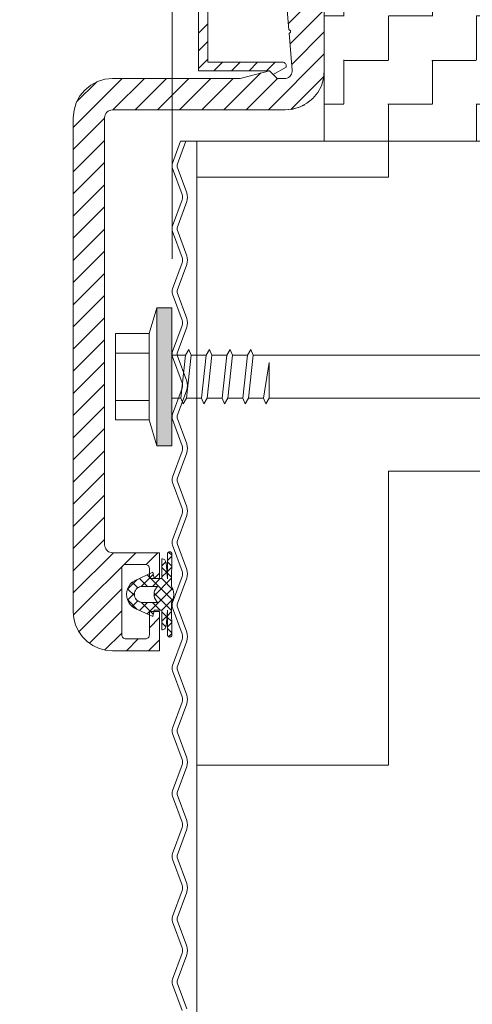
# Model space of a CAD drawing. Header units: metres. Extents: x 1316.5 to 1415.3, y -94.1 to -52.
# Tile 404 of 656: x 1400.578 to 1400.6357, y -73.8305 to -73.7049. Entities that reach past the tile are written whole.
import ezdxf

# ---------------------------------------------------------------- set-up
doc = ezdxf.new("R2010")
doc.units = ezdxf.units.M
doc.header["$PDMODE"] = 65
doc.linetypes.add('AUSGEZOGEN', pattern=[0])
doc.linetypes.add('PUNKT2_S9', pattern=[0.0015, 0, -0.0015])
doc.layers.add('XR$4$_42143', color=7, linetype='Continuous')
doc.layers.add('XR$4$_42154', color=7, linetype='Continuous')
for name, color, linetype, lineweight in [('XR$4$Maßlinie 1_50', 7, 'AUSGEZOGEN', 25), ('XR$4$Muster', 4, 'AUSGEZOGEN', 13), ('XR$4$STANDARD_1', 7, 'AUSGEZOGEN', 25), ('XR$4$Wand Mauerwerk nt', 7, 'AUSGEZOGEN', 25), ('XR$4$Wand Mauerwerk tr_1', 42, 'AUSGEZOGEN', 18)]:
    doc.layers.add(name, color=color, linetype=linetype, lineweight=lineweight)
doc.styles.add('ARIAL', font='arial.ttf')
doc.dimstyles.new('DIMSTYLE_4', dxfattribs={"dimtxt": 0.04, "dimasz": 0.03, "dimexe": 0, "dimexo": 1e-06, "dimgap": 0.02, "dimtad": 2, "dimdec": 1, "dimlfac": 100, "dimrnd": 0.5, "dimzin": 4, "dimdsep": 46, "dimtxsty": 'ARIAL', "dimblk1": 'ALL_ML_KREIS', "dimblk2": 'ALL_ML_KREIS', "dimsah": 1, "dimcen": 0, "dimse1": 1, "dimse2": 1, "dimclrd": 7, "dimclre": 7, "dimclrt": 7, "dimadec": 0, "dimazin": 0, "dimtfac": 1, "dimtdec": 0, "dimtix": 1, "dimtmove": 2, "dimatfit": 3, "dimfxl": 0, "dimtzin": 0, "dimlwd": 0, "dimlwe": 25, "dimarcsym": 0})

# ---------------------------------------------------------------- blocks, each defined once
blk = doc.blocks.new('COMPLEXOBJECT_63')
at = {"layer": 'XR$4$STANDARD_1', "linetype": 'AUSGEZOGEN', "lineweight": 35, "transparency": 33554687}
h = blk.add_hatch(color=7, dxfattribs=at)
h.set_gradient(color2=(0, 0, 0), one_color=1)
h.paths.add_polyline_path([(1400.595514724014, -73.75921064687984), (1400.597428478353, -73.75921064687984), (1400.595514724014, -73.74161048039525)], flags=0)
h = blk.add_hatch(color=7, dxfattribs=at)
h.set_gradient(color2=(0, 0, 0), one_color=1)
h.paths.add_polyline_path([(1400.597428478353, -73.75921064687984), (1400.597428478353, -73.74161048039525), (1400.595514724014, -73.74161048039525)], flags=0)
at = {"layer": 'XR$4$STANDARD_1', "color": 7, "linetype": 'AUSGEZOGEN', "lineweight": 13, "transparency": 33554687}
for p, q in [((1400.595515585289, -73.74161220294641), (1400.594559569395, -73.74491088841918)), ((1400.595515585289, -73.75921236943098), (1400.595515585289, -73.74161220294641)), ((1400.595515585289, -73.74161220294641), (1400.597427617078, -73.74161220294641)), ((1400.597427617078, -73.74161220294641), (1400.597427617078, -73.75921236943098)), ((1400.594559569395, -73.74491088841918), (1400.590252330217, -73.74491088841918)), ((1400.590252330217, -73.74491088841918), (1400.590252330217, -73.75041056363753)), ((1400.594559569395, -73.7559102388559), (1400.594559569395, -73.74491088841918)), ((1400.599593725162, -73.74694608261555), (1400.59915964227, -73.7476587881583)), ((1400.599879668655, -73.7476587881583), (1400.599593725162, -73.74694608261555)), ((1400.602229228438, -73.74694608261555), (1400.601798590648, -73.7476587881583)), ((1400.602514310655, -73.7476587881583), (1400.602229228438, -73.74694608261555)), ((1400.604863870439, -73.74694608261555), (1400.604437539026, -73.7476587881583)), ((1400.605153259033, -73.7476587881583), (1400.604863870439, -73.74694608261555)), ((1400.607502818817, -73.74694608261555), (1400.607072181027, -73.7476587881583)), ((1400.607792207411, -73.7476587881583), (1400.607502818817, -73.74694608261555)), ((1400.590252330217, -73.7473870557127), (1400.594559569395, -73.7473870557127)), ((1400.59915964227, -73.7476587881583), (1400.597427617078, -73.7476587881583)), ((1400.59915964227, -73.7476587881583), (1400.59856708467, -73.75316233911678)), ((1400.59929400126, -73.75316233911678), (1400.599879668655, -73.7476587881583)), ((1400.601791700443, -73.7476587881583), (1400.599879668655, -73.7476587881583)), ((1400.601798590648, -73.7476587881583), (1400.601202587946, -73.75316233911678)), ((1400.601932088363, -73.75316233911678), (1400.602514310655, -73.7476587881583)), ((1400.604429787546, -73.7476587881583), (1400.602514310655, -73.7476587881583)), ((1400.604437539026, -73.7476587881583), (1400.603840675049, -73.75316233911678)), ((1400.604571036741, -73.75316233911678), (1400.605153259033, -73.7476587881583)), ((1400.607065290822, -73.7476587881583), (1400.605153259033, -73.7476587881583)), ((1400.607072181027, -73.7476587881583), (1400.606479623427, -73.75316233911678)), ((1400.607206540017, -73.75316233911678), (1400.607792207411, -73.7476587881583)), ((1400.759786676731, -73.7476587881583), (1400.607792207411, -73.7476587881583)), ((1400.609838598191, -73.74858336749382), (1400.609115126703, -73.75316233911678)), ((1400.609838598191, -73.75316233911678), (1400.609838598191, -73.74858336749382)), ((1400.590252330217, -73.75041056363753), (1400.590252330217, -73.7559102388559)), ((1400.590252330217, -73.75343407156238), (1400.594559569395, -73.75343407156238)), ((1400.597427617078, -73.75316233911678), (1400.59856708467, -73.75316233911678)), ((1400.59856708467, -73.75316233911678), (1400.598856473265, -73.75387504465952)), ((1400.598856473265, -73.75387504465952), (1400.59929400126, -73.75316233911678)), ((1400.599290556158, -73.75316233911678), (1400.601206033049, -73.75316233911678)), ((1400.601202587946, -73.75316233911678), (1400.601491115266, -73.75387504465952)), ((1400.601491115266, -73.75387504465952), (1400.601932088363, -73.75316233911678)), ((1400.60192864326, -73.75316233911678), (1400.603840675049, -73.75316233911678)), ((1400.603840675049, -73.75316233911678), (1400.604126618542, -73.75387504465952)), ((1400.604126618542, -73.75387504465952), (1400.604571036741, -73.75316233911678)), ((1400.604564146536, -73.75316233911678), (1400.606479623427, -73.75316233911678)), ((1400.606479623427, -73.75316233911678), (1400.60676556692, -73.75387504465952)), ((1400.60676556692, -73.75387504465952), (1400.607206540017, -73.75316233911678)), ((1400.607203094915, -73.75316233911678), (1400.609115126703, -73.75316233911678)), ((1400.609115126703, -73.75316233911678), (1400.609401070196, -73.75387504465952)), ((1400.609401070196, -73.75387504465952), (1400.609838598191, -73.75316233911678)), ((1400.609838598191, -73.75316233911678), (1400.759786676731, -73.75316233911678)), ((1400.590252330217, -73.7559102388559), (1400.594559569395, -73.7559102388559)), ((1400.595515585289, -73.75921236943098), (1400.594559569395, -73.7559102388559)), ((1400.597427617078, -73.75921236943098), (1400.595515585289, -73.75921236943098))]:
    blk.add_line(p, q, dxfattribs=at)
blk = doc.blocks.new('COMPLEXOBJECT_65')
at = {"layer": 'XR$4$_42143', "color": 7, "linetype": 'AUSGEZOGEN', "lineweight": 13, "transparency": 33554687}
for p, q in [((1400.60081415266, -73.67936781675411), (1400.60081415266, -73.71136851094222)), ((1400.616865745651, -73.67936781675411), (1400.616865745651, -73.71136851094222)), ((1400.602013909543, -73.71027124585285), (1400.602013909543, -73.6826699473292)), ((1400.612350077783, -73.70617200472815), (1400.611866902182, -73.7003687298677)), ((1400.612350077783, -73.70617200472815), (1400.612385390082, -73.70617200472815)), ((1400.612417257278, -73.70656388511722), (1400.612381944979, -73.70656733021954)), ((1400.612772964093, -73.71128755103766), (1400.612381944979, -73.70656733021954)), ((1400.612385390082, -73.70617200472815), (1400.61242070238, -73.70617932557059)), ((1400.612452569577, -73.70654967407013), (1400.612417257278, -73.70656388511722)), ((1400.61242070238, -73.70617932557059), (1400.612456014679, -73.70619310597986)), ((1400.612484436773, -73.70652857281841), (1400.612452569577, -73.70654967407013)), ((1400.612456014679, -73.70619310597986), (1400.612487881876, -73.70621076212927)), ((1400.612511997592, -73.70650359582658), (1400.612484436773, -73.70652857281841)), ((1400.612487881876, -73.70621076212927), (1400.612515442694, -73.7062357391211)), ((1400.612533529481, -73.70647560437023), (1400.612511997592, -73.70650359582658)), ((1400.612515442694, -73.7062357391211), (1400.612536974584, -73.70626717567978)), ((1400.612550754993, -73.70644373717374), (1400.612533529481, -73.70647560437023)), ((1400.612536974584, -73.70626717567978), (1400.612550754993, -73.70629904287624)), ((1400.612550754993, -73.70629904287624), (1400.612561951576, -73.70633435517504)), ((1400.612561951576, -73.70640842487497), (1400.612550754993, -73.70644373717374)), ((1400.612561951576, -73.70633435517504), (1400.612565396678, -73.70636966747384)), ((1400.612565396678, -73.70636966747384), (1400.612561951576, -73.70640842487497)), ((1400.611513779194, -73.71027124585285), (1400.602013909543, -73.71027124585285)), ((1400.611602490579, -73.71027856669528), (1400.611513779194, -73.71027124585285)), ((1400.611683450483, -73.710299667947), (1400.611602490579, -73.71027856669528)), ((1400.611764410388, -73.71033842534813), (1400.611683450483, -73.710299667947)), ((1400.611835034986, -73.71038794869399), (1400.611764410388, -73.71033842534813)), ((1400.611898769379, -73.71044780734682), (1400.611835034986, -73.71038794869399)), ((1400.611947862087, -73.71051843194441), (1400.611898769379, -73.71044780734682)), ((1400.611983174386, -73.71059939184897), (1400.611947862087, -73.71051843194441)), ((1400.612008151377, -73.71068422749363), (1400.611983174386, -73.71059939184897)), ((1400.612015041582, -73.7107686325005), (1400.612008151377, -73.71068422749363)), ((1400.612015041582, -73.71091720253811), (1400.612015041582, -73.7107686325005)), ((1400.612015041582, -73.71091720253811), (1400.612015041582, -73.7107686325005)), ((1400.60081415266, -73.71136851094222), (1400.609866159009, -73.71136851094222)), ((1400.606134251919, -73.71237060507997), (1400.609866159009, -73.71136851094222)), ((1400.609866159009, -73.71136851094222), (1400.610363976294, -73.7118693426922)), ((1400.609866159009, -73.71136851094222), (1400.610865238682, -73.71237060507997)), ((1400.609866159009, -73.71136851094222), (1400.610363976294, -73.7118693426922)), ((1400.610363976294, -73.7118693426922), (1400.612015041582, -73.71091720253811)), ((1400.612572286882, -73.71197527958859), (1400.612449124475, -73.71210920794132)), ((1400.612671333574, -73.71182024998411), (1400.612572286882, -73.71197527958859)), ((1400.612737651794, -73.71165057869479), (1400.612671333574, -73.71182024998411)), ((1400.612772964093, -73.71147100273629), (1400.612737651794, -73.71165057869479)), ((1400.612772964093, -73.71128755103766), (1400.612772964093, -73.71147100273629)), ((1400.616766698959, -73.7123442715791), (1400.616865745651, -73.71137059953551)), ((1400.586329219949, -73.71383434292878), (1400.58708714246, -73.71321379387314)), ((1400.58708714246, -73.71321379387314), (1400.587951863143, -73.7127512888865)), ((1400.587951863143, -73.7127512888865), (1400.588890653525, -73.71246577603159)), ((1400.588890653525, -73.71246577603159), (1400.589863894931, -73.71237060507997)), ((1400.589863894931, -73.71237060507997), (1400.606134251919, -73.71237060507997)), ((1400.610865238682, -73.71237060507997), (1400.611778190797, -73.71237060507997)), ((1400.611961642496, -73.71235294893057), (1400.611778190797, -73.71237060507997)), ((1400.612134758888, -73.71230342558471), (1400.611961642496, -73.71235294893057)), ((1400.612300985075, -73.71222246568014), (1400.612134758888, -73.71230342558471)), ((1400.612449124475, -73.71210920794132), (1400.612300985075, -73.71222246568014)), ((1400.616022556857, -73.71414692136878), (1400.616484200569, -73.71328263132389)), ((1400.616484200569, -73.71328263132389), (1400.616766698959, -73.7123442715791)), ((1400.585708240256, -73.71459312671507), (1400.586329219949, -73.71383434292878)), ((1400.615401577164, -73.71490527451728), (1400.616022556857, -73.71414692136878)), ((1400.584960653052, -73.71639577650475), (1400.585242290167, -73.71545741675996)), ((1400.585242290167, -73.71545741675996), (1400.585708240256, -73.71459312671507)), ((1400.614364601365, -73.71570072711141), (1400.613573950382, -73.71606763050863)), ((1400.61377893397, -73.71598832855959), (1400.614642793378, -73.71552625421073)), ((1400.614642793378, -73.71552625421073), (1400.615401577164, -73.71490527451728)), ((1400.584865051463, -73.71736944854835), (1400.584960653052, -73.71639577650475)), ((1400.588882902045, -73.71717523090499), (1400.588939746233, -73.71698833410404)), ((1400.588939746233, -73.71698833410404), (1400.589031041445, -73.71681564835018)), ((1400.589031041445, -73.71681564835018), (1400.589158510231, -73.71666363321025)), ((1400.589158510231, -73.71666363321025), (1400.589310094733, -73.71653659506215)), ((1400.589310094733, -73.71653659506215), (1400.589483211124, -73.71644486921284)), ((1400.589483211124, -73.71644486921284), (1400.589670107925, -73.71638845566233)), ((1400.589670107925, -73.71638845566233), (1400.589863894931, -73.71637079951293)), ((1400.611866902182, -73.71637079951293), (1400.589863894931, -73.71637079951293)), ((1400.611866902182, -73.71636944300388), (1400.612840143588, -73.71627384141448)), ((1400.612730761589, -73.7162932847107), (1400.611866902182, -73.71637079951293)), ((1400.613573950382, -73.71606763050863), (1400.612730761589, -73.7162932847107)), ((1400.612840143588, -73.71627384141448), (1400.61377893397, -73.71598832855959)), ((1400.584865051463, -73.78037218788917), (1400.584865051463, -73.71736944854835)), ((1400.588865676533, -73.71736944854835), (1400.588882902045, -73.71717523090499)), ((1400.588865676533, -73.71736944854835), (1400.588865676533, -73.77187010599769)), ((1400.588879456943, -73.77204279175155), (1400.588865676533, -73.77187010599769)), ((1400.588925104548, -73.77221246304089), (1400.588879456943, -73.77204279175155)), ((1400.589000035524, -73.77237093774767), (1400.588925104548, -73.77221246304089)), ((1400.58909822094, -73.77251218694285), (1400.589000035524, -73.77237093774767)), ((1400.589222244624, -73.77263577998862), (1400.58909822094, -73.77251218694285)), ((1400.589366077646, -73.77273439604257), (1400.589222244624, -73.77263577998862)), ((1400.589525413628, -73.77280846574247), (1400.589366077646, -73.77273439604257)), ((1400.589690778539, -73.77285411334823), (1400.589525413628, -73.77280846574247)), ((1400.589863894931, -73.77287176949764), (1400.589690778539, -73.77285411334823)), ((1400.595364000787, -73.77287176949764), (1400.589863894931, -73.77287176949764)), ((1400.595864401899, -73.77287176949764), (1400.595364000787, -73.77287176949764)), ((1400.595864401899, -73.7761704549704), (1400.595864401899, -73.77287176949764)), ((1400.596866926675, -73.77298502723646), (1400.596884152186, -73.77293205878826)), ((1400.596866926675, -73.77298502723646), (1400.596866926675, -73.77618466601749)), ((1400.596866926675, -73.7738419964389), (1400.597420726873, -73.77328819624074)), ((1400.596884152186, -73.77293205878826), (1400.596912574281, -73.77288253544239)), ((1400.596912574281, -73.77288253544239), (1400.596947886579, -73.77284033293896)), ((1400.596947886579, -73.77284033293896), (1400.596990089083, -73.77280502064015)), ((1400.596990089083, -73.77280502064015), (1400.597039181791, -73.77277659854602)), ((1400.597420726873, -73.77318225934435), (1400.597021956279, -73.77278391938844)), ((1400.597039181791, -73.77277659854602), (1400.597092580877, -73.77275894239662)), ((1400.597092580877, -73.77275894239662), (1400.597148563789, -73.77275205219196)), ((1400.597148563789, -73.77275205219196), (1400.597205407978, -73.77275549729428)), ((1400.597205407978, -73.77275549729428), (1400.59726139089, -73.77276970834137)), ((1400.59726139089, -73.77276970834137), (1400.597311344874, -73.7727942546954)), ((1400.597311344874, -73.7727942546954), (1400.59735699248, -73.77282612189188)), ((1400.59735699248, -73.77282612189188), (1400.597395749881, -73.77286832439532)), ((1400.597395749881, -73.77286832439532), (1400.597424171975, -73.7729178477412)), ((1400.597395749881, -73.77716867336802), (1400.597424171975, -73.7729178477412)), ((1400.591063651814, -73.77486863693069), (1400.591073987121, -73.77477346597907)), ((1400.591073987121, -73.77477346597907), (1400.591102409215, -73.77467829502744)), ((1400.591102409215, -73.77467829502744), (1400.591148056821, -73.77459001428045)), ((1400.591148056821, -73.77459001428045), (1400.591211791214, -73.77451594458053)), ((1400.591211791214, -73.77451594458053), (1400.591285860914, -73.77445221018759)), ((1400.591285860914, -73.77445221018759), (1400.591373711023, -73.77441000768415)), ((1400.591373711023, -73.77441000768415), (1400.59146586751, -73.77437814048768)), ((1400.59146586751, -73.77437814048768), (1400.591564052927, -73.7743678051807)), ((1400.594065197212, -73.7743678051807), (1400.591564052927, -73.7743678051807)), ((1400.594065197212, -73.7743678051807), (1400.594160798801, -73.77437814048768)), ((1400.594160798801, -73.77437814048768), (1400.594256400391, -73.77441000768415)), ((1400.594256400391, -73.77441000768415), (1400.5943442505, -73.77445221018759)), ((1400.5943442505, -73.77445221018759), (1400.5944183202, -73.77451594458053)), ((1400.5944183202, -73.77451594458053), (1400.594478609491, -73.77459001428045)), ((1400.594478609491, -73.77459001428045), (1400.594527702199, -73.77467829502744)), ((1400.594527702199, -73.77467829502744), (1400.594556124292, -73.77477346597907)), ((1400.594556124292, -73.77477346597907), (1400.5945664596, -73.77486863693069)), ((1400.596164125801, -73.7761704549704), (1400.596160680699, -73.77366198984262)), ((1400.596160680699, -73.77366198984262), (1400.596259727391, -73.77366586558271)), ((1400.596164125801, -73.77454781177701), (1400.596672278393, -73.77403621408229)), ((1400.59679974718, -73.77538712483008), (1400.596164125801, -73.77475236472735)), ((1400.596259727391, -73.77366586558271), (1400.596351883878, -73.77368696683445)), ((1400.596351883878, -73.77368696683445), (1400.596436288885, -73.77372916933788)), ((1400.596436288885, -73.77372916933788), (1400.596517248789, -73.7737855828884)), ((1400.596517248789, -73.7737855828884), (1400.596580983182, -73.77385276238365)), ((1400.596580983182, -73.77385276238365), (1400.596636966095, -73.77393372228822)), ((1400.596636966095, -73.77393372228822), (1400.596668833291, -73.77402544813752)), ((1400.596668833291, -73.77402544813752), (1400.596686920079, -73.77411717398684)), ((1400.596866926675, -73.77618466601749), (1400.596686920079, -73.77411717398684)), ((1400.597412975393, -73.77459001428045), (1400.596866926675, -73.77404310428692)), ((1400.596866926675, -73.77525664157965), (1400.597412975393, -73.77471360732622)), ((1400.591063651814, -73.78337071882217), (1400.591063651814, -73.77486863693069)), ((1400.595014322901, -73.77536946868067), (1400.592664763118, -73.77643874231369)), ((1400.593532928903, -73.77717943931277), (1400.595067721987, -73.7756446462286)), ((1400.597522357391, -73.77893988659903), (1400.594283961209, -73.77570105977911)), ((1400.5945664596, -73.7761704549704), (1400.5945664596, -73.77486863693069)), ((1400.595162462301, -73.7761704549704), (1400.595014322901, -73.77536946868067)), ((1400.595183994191, -73.7761704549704), (1400.595864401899, -73.77548961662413)), ((1400.596164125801, -73.77595858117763), (1400.596796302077, -73.77533071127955)), ((1400.597406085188, -73.77599389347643), (1400.596866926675, -73.77545774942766)), ((1400.591772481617, -73.77752524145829), (1400.593021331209, -73.77627639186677)), ((1400.591782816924, -73.77748648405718), (1400.591934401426, -73.77716867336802)), ((1400.591934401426, -73.77716867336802), (1400.59213249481, -73.77688316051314)), ((1400.59213249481, -73.77688316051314), (1400.592378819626, -73.7766359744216)), ((1400.592378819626, -73.7766359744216), (1400.592664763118, -73.77643874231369)), ((1400.593098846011, -73.77734523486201), (1400.592386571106, -73.77663252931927)), ((1400.593021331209, -73.77740509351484), (1400.593162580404, -73.77730303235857)), ((1400.593162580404, -73.77730303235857), (1400.59332105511, -73.77723240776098)), ((1400.594337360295, -73.77716867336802), (1400.593310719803, -73.77614590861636)), ((1400.59332105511, -73.77723240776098), (1400.5934907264, -73.77718632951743)), ((1400.5934907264, -73.77718632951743), (1400.593662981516, -73.77716867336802)), ((1400.595610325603, -73.77716867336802), (1400.593662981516, -73.77716867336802)), ((1400.595864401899, -73.7761704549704), (1400.5945664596, -73.7761704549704)), ((1400.594954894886, -73.77716867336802), (1400.595953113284, -73.7761704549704)), ((1400.596164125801, -73.7761704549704), (1400.595162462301, -73.7761704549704)), ((1400.595177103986, -73.77836455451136), (1400.597406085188, -73.7761351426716)), ((1400.595328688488, -73.77752868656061), (1400.595455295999, -73.77733834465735)), ((1400.595455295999, -73.77733834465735), (1400.595610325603, -73.77716867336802)), ((1400.597575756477, -73.7775816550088), (1400.596164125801, -73.7761704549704)), ((1400.597395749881, -73.77716867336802), (1400.597547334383, -73.77748992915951)), ((1400.591666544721, -73.77817076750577), (1400.591694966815, -73.77782152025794)), ((1400.591666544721, -73.77818497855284), (1400.591666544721, -73.77817076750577)), ((1400.591666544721, -73.77820263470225), (1400.591666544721, -73.77818497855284)), ((1400.591694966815, -73.77854800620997), (1400.591666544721, -73.77820263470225)), ((1400.591694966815, -73.77782152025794), (1400.591782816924, -73.77748648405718)), ((1400.591782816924, -73.77888347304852), (1400.591694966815, -73.77854800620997)), ((1400.592671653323, -73.77833311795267), (1400.591797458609, -73.77745806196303)), ((1400.591797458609, -73.77891490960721), (1400.592671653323, -73.77803683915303)), ((1400.592664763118, -73.77817076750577), (1400.592679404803, -73.77799765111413)), ((1400.592664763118, -73.77818497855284), (1400.592664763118, -73.77817076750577)), ((1400.592664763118, -73.77820263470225), (1400.592664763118, -73.77818497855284)), ((1400.592679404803, -73.7783753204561), (1400.592664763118, -73.77820263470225)), ((1400.592679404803, -73.77799765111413), (1400.592725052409, -73.77782841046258)), ((1400.592725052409, -73.77854456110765), (1400.592679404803, -73.7783753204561)), ((1400.592725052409, -73.77782841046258), (1400.592799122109, -73.7776699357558)), ((1400.592799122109, -73.77870346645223), (1400.592725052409, -73.77854456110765)), ((1400.592799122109, -73.7776699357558), (1400.592898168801, -73.77752868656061)), ((1400.592898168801, -73.77752868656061), (1400.593021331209, -73.77740509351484)), ((1400.594283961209, -73.78066846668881), (1400.597522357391, -73.77742963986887)), ((1400.595162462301, -73.77818497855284), (1400.595180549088, -73.777958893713)), ((1400.595180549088, -73.77841407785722), (1400.595162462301, -73.77818497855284)), ((1400.597406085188, -73.78023438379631), (1400.595177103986, -73.77800841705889)), ((1400.595180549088, -73.777958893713), (1400.595236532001, -73.77773668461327)), ((1400.595236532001, -73.77863284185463), (1400.595180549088, -73.77841407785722)), ((1400.595236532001, -73.77773668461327), (1400.595328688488, -73.77752868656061)), ((1400.597547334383, -73.77748992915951), (1400.597636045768, -73.7778318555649)), ((1400.597636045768, -73.778537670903), (1400.597547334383, -73.7788795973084)), ((1400.597636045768, -73.7778318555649), (1400.597663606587, -73.77818497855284)), ((1400.597663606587, -73.77818497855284), (1400.597636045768, -73.778537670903)), ((1400.593021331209, -73.78009313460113), (1400.591772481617, -73.77884816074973)), ((1400.591934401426, -73.7792008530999), (1400.591782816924, -73.77888347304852)), ((1400.59213249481, -73.77948636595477), (1400.591934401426, -73.7792008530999)), ((1400.592378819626, -73.77973355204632), (1400.59213249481, -73.77948636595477)), ((1400.592664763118, -73.77993465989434), (1400.592378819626, -73.77973355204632)), ((1400.592386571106, -73.77974044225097), (1400.593098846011, -73.77902429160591)), ((1400.592898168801, -73.77884428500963), (1400.592799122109, -73.77870346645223)), ((1400.593021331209, -73.7789678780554), (1400.592898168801, -73.77884428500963)), ((1400.593162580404, -73.77906692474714), (1400.593021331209, -73.7789678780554)), ((1400.59332105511, -73.77914099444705), (1400.593162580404, -73.77906692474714)), ((1400.593310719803, -73.78022749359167), (1400.594337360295, -73.7792008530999)), ((1400.5934907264, -73.7791866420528), (1400.59332105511, -73.77914099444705)), ((1400.593662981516, -73.7792008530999), (1400.5934907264, -73.7791866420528)), ((1400.595067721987, -73.78072832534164), (1400.593532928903, -73.77919353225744)), ((1400.595610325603, -73.7792008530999), (1400.593662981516, -73.7792008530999)), ((1400.595953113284, -73.7801990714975), (1400.594954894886, -73.7792008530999)), ((1400.595328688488, -73.77884428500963), (1400.595236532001, -73.77863284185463)), ((1400.595455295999, -73.77903505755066), (1400.595328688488, -73.77884428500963)), ((1400.595610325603, -73.7792008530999), (1400.595455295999, -73.77903505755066)), ((1400.596164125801, -73.78020251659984), (1400.597575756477, -73.77879174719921)), ((1400.597547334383, -73.7788795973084), (1400.597395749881, -73.7792008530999)), ((1400.597395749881, -73.7792008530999), (1400.597424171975, -73.78345512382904)), ((1400.584942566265, -73.78123992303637), (1400.584865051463, -73.78037218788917)), ((1400.595014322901, -73.78100005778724), (1400.592664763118, -73.77993465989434)), ((1400.5945664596, -73.78037218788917), (1400.595864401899, -73.78037218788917)), ((1400.5945664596, -73.78037218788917), (1400.5945664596, -73.78337071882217)), ((1400.595162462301, -73.7801990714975), (1400.595014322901, -73.78100005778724)), ((1400.596164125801, -73.7801990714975), (1400.595162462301, -73.7801990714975)), ((1400.595864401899, -73.78037218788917), (1400.595864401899, -73.78537103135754)), ((1400.596164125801, -73.7801990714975), (1400.596160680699, -73.78271098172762)), ((1400.596796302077, -73.78103881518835), (1400.596164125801, -73.78041094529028)), ((1400.596164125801, -73.78161716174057), (1400.59679974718, -73.78098240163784)), ((1400.596866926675, -73.78018486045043), (1400.596686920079, -73.78225235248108)), ((1400.596866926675, -73.78338492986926), (1400.596866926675, -73.78018486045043)), ((1400.596866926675, -73.78091522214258), (1400.597406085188, -73.7803756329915)), ((1400.597412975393, -73.78165979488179), (1400.596866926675, -73.7811163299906)), ((1400.585164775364, -73.78207966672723), (1400.584942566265, -73.78123992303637)), ((1400.585535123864, -73.7828698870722), (1400.585164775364, -73.78207966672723)), ((1400.596672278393, -73.78233331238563), (1400.596164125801, -73.78182559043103)), ((1400.596668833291, -73.7823475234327), (1400.596636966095, -73.7824358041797)), ((1400.596686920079, -73.78225235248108), (1400.596668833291, -73.7823475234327)), ((1400.596866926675, -73.782326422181), (1400.597412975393, -73.78178295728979)), ((1400.586036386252, -73.78358216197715), (1400.585535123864, -73.7828698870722)), ((1400.586650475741, -73.78419969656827), (1400.586036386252, -73.78358216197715)), ((1400.591073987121, -73.7834658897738), (1400.591063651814, -73.78337071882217)), ((1400.591102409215, -73.78356106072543), (1400.591073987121, -73.7834658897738)), ((1400.591148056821, -73.78364934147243), (1400.591102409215, -73.78356106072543)), ((1400.594527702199, -73.78356106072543), (1400.594478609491, -73.78364934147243)), ((1400.594556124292, -73.7834658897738), (1400.594527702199, -73.78356106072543)), ((1400.5945664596, -73.78337071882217), (1400.594556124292, -73.7834658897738)), ((1400.596259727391, -73.78270409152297), (1400.596160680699, -73.78271098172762)), ((1400.596351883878, -73.78268255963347), (1400.596259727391, -73.78270409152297)), ((1400.596436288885, -73.78264035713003), (1400.596351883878, -73.78268255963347)), ((1400.596517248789, -73.78258738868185), (1400.596436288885, -73.78264035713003)), ((1400.596580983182, -73.78251676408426), (1400.596517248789, -73.78258738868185)), ((1400.596636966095, -73.7824358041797), (1400.596580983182, -73.78251676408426)), ((1400.597420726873, -73.78308133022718), (1400.596866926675, -73.78252753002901)), ((1400.596884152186, -73.78343746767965), (1400.596866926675, -73.78338492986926)), ((1400.596912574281, -73.78348699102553), (1400.596884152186, -73.78343746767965)), ((1400.596947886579, -73.78353306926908), (1400.596912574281, -73.78348699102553)), ((1400.596990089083, -73.78356838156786), (1400.596947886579, -73.78353306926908)), ((1400.597039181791, -73.78359637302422), (1400.596990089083, -73.78356838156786)), ((1400.597021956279, -73.78358603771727), (1400.597420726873, -73.78318726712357)), ((1400.597092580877, -73.78361402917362), (1400.597039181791, -73.78359637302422)), ((1400.597148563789, -73.78362091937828), (1400.597092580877, -73.78361402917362)), ((1400.597205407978, -73.78361747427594), (1400.597148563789, -73.78362091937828)), ((1400.59726139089, -73.78359981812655), (1400.597205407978, -73.78361747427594)), ((1400.597311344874, -73.78357871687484), (1400.59726139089, -73.78359981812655)), ((1400.59735699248, -73.78354340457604), (1400.597311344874, -73.78357871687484)), ((1400.597395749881, -73.7835012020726), (1400.59735699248, -73.78354340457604)), ((1400.597424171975, -73.78345512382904), (1400.597395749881, -73.7835012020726)), ((1400.587366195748, -73.78470052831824), (1400.586650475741, -73.78419969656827)), ((1400.588152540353, -73.78506743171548), (1400.587366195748, -73.78470052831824)), ((1400.591211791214, -73.78372341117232), (1400.591148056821, -73.78364934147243)), ((1400.591285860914, -73.78378671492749), (1400.591211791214, -73.78372341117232)), ((1400.591373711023, -73.78383279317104), (1400.591285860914, -73.78378671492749)), ((1400.59146586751, -73.78386121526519), (1400.591373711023, -73.78383279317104)), ((1400.591564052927, -73.78387155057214), (1400.59146586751, -73.78386121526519)), ((1400.594065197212, -73.78387155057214), (1400.591564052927, -73.78387155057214)), ((1400.594160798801, -73.78386121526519), (1400.594065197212, -73.78387155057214)), ((1400.594256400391, -73.78383279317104), (1400.594160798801, -73.78386121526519)), ((1400.5943442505, -73.78378671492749), (1400.594256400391, -73.78383279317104)), ((1400.5944183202, -73.78372341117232), (1400.5943442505, -73.78378671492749)), ((1400.594478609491, -73.78364934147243), (1400.5944183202, -73.78372341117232)), ((1400.588995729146, -73.78529308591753), (1400.588152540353, -73.78506743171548)), ((1400.589863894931, -73.78537103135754), (1400.588995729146, -73.78529308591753)), ((1400.595364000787, -73.78537103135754), (1400.589863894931, -73.78537103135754)), ((1400.595864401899, -73.78537103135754), (1400.595364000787, -73.78537103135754))]:
    blk.add_line(p, q, dxfattribs=at)
for points in [[(1400.612015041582, -73.7107686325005), (1400.612015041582, -73.7107686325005)], [(1400.596160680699, -73.77366198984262), (1400.596160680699, -73.77366198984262)], [(1400.596160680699, -73.78271098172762), (1400.596160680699, -73.78271098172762)]]:
    blk.add_lwpolyline(points, close=True, dxfattribs=at)
at = {"layer": 'XR$4$Muster', "color": 4, "linetype": 'AUSGEZOGEN', "lineweight": 13, "transparency": 33554687}
for p, q in [((1400.612279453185, -73.7053361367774), (1400.616865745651, -73.70074984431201)), ((1400.61249477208, -73.70794666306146), (1400.616865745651, -73.70357913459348)), ((1400.612713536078, -73.71055718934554), (1400.616865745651, -73.70640497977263)), ((1400.602013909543, -73.70763961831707), (1400.60081415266, -73.70883894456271)), ((1400.609729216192, -73.71637079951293), (1400.616865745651, -73.70923427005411)), ((1400.602013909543, -73.70988668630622), (1400.60081415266, -73.71108644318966)), ((1400.603872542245, -73.71027124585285), (1400.602775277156, -73.71136851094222)), ((1400.606119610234, -73.71027124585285), (1400.605018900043, -73.71136851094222)), ((1400.608363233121, -73.71027124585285), (1400.607266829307, -73.71136851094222)), ((1400.610611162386, -73.71027124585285), (1400.609510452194, -73.71136851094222)), ((1400.604074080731, -73.71637079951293), (1400.608783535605, -73.71165789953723)), ((1400.584865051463, -73.71860753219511), (1400.591102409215, -73.71237060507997)), ((1400.585288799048, -73.7153549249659), (1400.587849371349, -73.7127939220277)), ((1400.589931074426, -73.71637079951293), (1400.593931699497, -73.71237060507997)), ((1400.592760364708, -73.71637079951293), (1400.596760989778, -73.71237060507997)), ((1400.595589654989, -73.71637079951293), (1400.599586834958, -73.71237060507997)), ((1400.598415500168, -73.71637079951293), (1400.602416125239, -73.71237060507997)), ((1400.60124479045, -73.71637079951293), (1400.60524541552, -73.71237060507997)), ((1400.606903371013, -73.71637079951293), (1400.610899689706, -73.71237060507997)), ((1400.612614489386, -73.71631094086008), (1400.616808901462, -73.71211997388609)), ((1400.584865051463, -73.72143682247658), (1400.588865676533, -73.71743619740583)), ((1400.584865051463, -73.72426266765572), (1400.588865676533, -73.7202654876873)), ((1400.584865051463, -73.7270919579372), (1400.588865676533, -73.72309133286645)), ((1400.584865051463, -73.72992124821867), (1400.588865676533, -73.72592062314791)), ((1400.584865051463, -73.73275053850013), (1400.588865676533, -73.72874991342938)), ((1400.584865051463, -73.73557638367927), (1400.588865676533, -73.73157920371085)), ((1400.584865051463, -73.73840567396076), (1400.588865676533, -73.73440504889)), ((1400.584865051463, -73.74123496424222), (1400.588865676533, -73.73723433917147)), ((1400.584865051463, -73.74406425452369), (1400.588865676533, -73.74006362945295)), ((1400.584865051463, -73.74688966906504), (1400.588865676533, -73.7428929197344)), ((1400.584865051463, -73.74971895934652), (1400.588865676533, -73.74572221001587)), ((1400.584865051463, -73.75254824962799), (1400.588865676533, -73.74854805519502)), ((1400.584865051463, -73.75537753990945), (1400.588865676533, -73.75137734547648)), ((1400.584865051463, -73.75820683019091), (1400.588865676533, -73.75420663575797)), ((1400.584865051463, -73.76103267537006), (1400.588865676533, -73.75703592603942)), ((1400.584865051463, -73.76386196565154), (1400.588865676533, -73.75986134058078)), ((1400.584865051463, -73.76669125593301), (1400.588865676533, -73.76269063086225)), ((1400.584865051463, -73.76952054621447), (1400.588865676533, -73.76551992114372)), ((1400.584865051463, -73.77234639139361), (1400.588865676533, -73.76834921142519)), ((1400.584865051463, -73.7751756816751), (1400.588865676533, -73.77117505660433)), ((1400.584865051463, -73.77800497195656), (1400.590001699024, -73.77287176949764)), ((1400.584886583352, -73.78081316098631), (1400.592827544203, -73.77287176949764)), ((1400.594147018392, -73.77437814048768), (1400.595656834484, -73.77287176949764)), ((1400.585577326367, -73.78294740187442), (1400.591063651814, -73.77746150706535)), ((1400.586932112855, -73.784421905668), (1400.591063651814, -73.78029079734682)), ((1400.5945664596, -73.78244657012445), (1400.595864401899, -73.78114819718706)), ((1400.588904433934, -73.78527930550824), (1400.591063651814, -73.78311664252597)), ((1400.591641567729, -73.78537103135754), (1400.593141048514, -73.78387155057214)), ((1400.59447085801, -73.78537103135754), (1400.595864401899, -73.78397404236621))]:
    blk.add_line(p, q, dxfattribs=at)
blk = doc.blocks.new('ALL_ML_KREIS')
at = {"color": 0, "linetype": 'ByBlock', "lineweight": -2}
for p, q in [((0, -0.5), (0, 0.5)), ((-1, 0), (0.5, 0))]:
    blk.add_line(p, q, dxfattribs=at)
blk.add_circle((0, 0), 0.15, dxfattribs=at)
blk = doc.blocks.new('*D427')
at = {"layer": 'DEFPOINTS', "color": 7, "linetype": 'AUSGEZOGEN', "lineweight": 25, "transparency": 33554687}
for p in [(1400.853245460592, -73.49536920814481), (1400.480862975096, -73.89536920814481), (1400.938092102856, -73.89536920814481)]:
    blk.add_point(p, dxfattribs=at)
at = {"layer": 'XR$4$Maßlinie 1_50', "color": 7, "linetype": 'AUSGEZOGEN', "lineweight": -2, "transparency": 33554687}
blk.add_line((1400.480862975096, -73.89536920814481), (1400.480862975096, -73.49536920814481), dxfattribs=at)
at = {"layer": 'XR$4$Maßlinie 1_50', "color": 7, "linetype": 'AUSGEZOGEN', "lineweight": 25, "transparency": 33554687, "xscale": 0.03, "yscale": 0.03, "zscale": 0.03}
for p, rotation in [((1400.480862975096, -73.49536920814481), 90), ((1400.480862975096, -73.89536920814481), 270)]:
    blk.add_blockref('ALL_ML_KREIS', p, dxfattribs=dict(at, rotation=rotation))
at = {"layer": 'XR$4$Maßlinie 1_50', "color": 7, "linetype": 'AUSGEZOGEN', "lineweight": 25, "transparency": 33554687, "insert": (1400.450180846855, -73.69710999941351), "char_height": 0.04, "width": 0.16, "attachment_point": 5, "rotation": 90, "style": 'ARIAL'}
blk.add_mtext('\\A1;{\\A1;{40\\H0.026400;\\S^ ;}}', dxfattribs=at)
blk = doc.blocks.new('*D491')
at = {"layer": 'DEFPOINTS', "color": 7, "linetype": 'AUSGEZOGEN', "lineweight": 25, "transparency": 33554687}
for p in [(1400.742025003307, -73.72036797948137), (1400.694194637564, -73.89536920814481), (1400.747467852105, -73.89536920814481)]:
    blk.add_point(p, dxfattribs=at)
at = {"layer": 'XR$4$Maßlinie 1_50', "color": 7, "linetype": 'AUSGEZOGEN', "lineweight": -2, "transparency": 33554687}
blk.add_line((1400.694194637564, -73.89536920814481), (1400.694194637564, -73.72036797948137), dxfattribs=at)
at = {"layer": 'XR$4$Maßlinie 1_50', "color": 7, "linetype": 'AUSGEZOGEN', "lineweight": 25, "transparency": 33554687, "xscale": 0.03, "yscale": 0.03, "zscale": 0.03}
for p, rotation in [((1400.694194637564, -73.72036797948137), 90), ((1400.694194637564, -73.89536920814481), 270)]:
    blk.add_blockref('ALL_ML_KREIS', p, dxfattribs=dict(at, rotation=rotation))
at = {"layer": 'XR$4$Maßlinie 1_50', "color": 7, "linetype": 'AUSGEZOGEN', "lineweight": 25, "transparency": 33554687, "insert": (1400.664194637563, -73.79159847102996), "char_height": 0.04, "width": 0.16, "attachment_point": 5, "rotation": 90, "style": 'ARIAL'}
blk.add_mtext('\\A1;{\\A1;{17\\H0.026400;\\S5^ ;}}', dxfattribs=at)

msp = doc.modelspace()

# ---------------------------------------------------------------- hatches: boundary and pattern name
at = {"layer": 'XR$4$Muster', "linetype": 'AUSGEZOGEN', "lineweight": 13, "transparency": 33554687}
h = msp.add_hatch(dxfattribs=at)
h.set_pattern_fill('MUSTER', color=4, scale=0.005625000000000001, angle=90.00000000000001, style=0, pattern_type=2)
h.set_pattern_definition([(90.00000000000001, (-0.01125, 0.01125), (-0.005625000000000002, 0.005625), [0.005625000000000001, -0.005625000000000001]), (180, (-0.01125, 0.01125), (-0.005625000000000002, -0.005625), [0.005625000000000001, -0.005625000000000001])])
h.paths.add_polyline_path([(1400.616865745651, -73.67036877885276), (1400.616865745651, -73.72036797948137), (1400.742025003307, -73.72036797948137), (1400.742025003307, -73.67036877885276)], flags=0)
h = msp.add_hatch(dxfattribs=at)
h.set_pattern_fill('MUSTER', color=4, scale=0.0375, angle=90.00000000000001, style=0, pattern_type=2)
h.set_pattern_definition([(90.00000000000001, (-0.07500000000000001, 0.07499999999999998), (-0.03750000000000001, 0.03749999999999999), [0.0375, -0.0375]), (180, (-0.07500000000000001, 0.07499999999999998), (-0.03750000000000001, -0.03749999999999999), [0.0375, -0.0375])])
h.paths.add_polyline_path([(1400.742025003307, -74.24147372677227), (1400.742025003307, -73.72036797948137), (1400.600616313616, -73.72036797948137), (1400.600616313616, -74.24147372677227)], flags=0)

# ---------------------------------------------------------------- linework, layer by layer
at = {"layer": 'XR$4$_42143', "color": 30, "linetype": 'AUSGEZOGEN', "lineweight": 13, "transparency": 33554687}
for p, q in [((1400.59854689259, -73.72036797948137), (1400.597528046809, -73.7231701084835)), ((1400.598120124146, -73.72338538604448), (1400.599217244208, -73.72036797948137)), ((1400.597528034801, -73.72385349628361), (1400.598735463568, -73.72717464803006)), ((1400.599327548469, -73.72695939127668), (1400.598120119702, -73.72363823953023)), ((1400.59873545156, -73.72785803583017), (1400.597528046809, -73.73117875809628)), ((1400.598120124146, -73.73139403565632), (1400.599327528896, -73.72807331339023)), ((1400.597528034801, -73.73186214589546), (1400.598735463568, -73.73518329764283)), ((1400.599327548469, -73.73496804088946), (1400.598120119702, -73.73164688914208)), ((1400.59873545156, -73.73586668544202), (1400.597528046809, -73.73918740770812)), ((1400.598120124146, -73.7394026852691), (1400.599327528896, -73.73608196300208)), ((1400.599327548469, -73.7429766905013), (1400.598120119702, -73.73965553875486)), ((1400.597528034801, -73.73987079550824), (1400.598735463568, -73.74319194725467)), ((1400.59873545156, -73.74387533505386), (1400.597528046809, -73.74719605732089)), ((1400.598120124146, -73.74741133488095), (1400.599327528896, -73.74409061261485)), ((1400.597528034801, -73.74787944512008), (1400.598735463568, -73.75120059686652)), ((1400.599327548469, -73.75098534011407), (1400.598120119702, -73.7476641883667)), ((1400.59873545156, -73.75188398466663), (1400.597528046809, -73.75520470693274)), ((1400.598120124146, -73.75541998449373), (1400.599327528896, -73.7520992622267)), ((1400.597528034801, -73.75588809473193), (1400.598735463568, -73.7592092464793)), ((1400.599327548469, -73.75899398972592), (1400.598120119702, -73.75567283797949)), ((1400.59873545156, -73.75989263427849), (1400.597528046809, -73.76321335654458)), ((1400.598120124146, -73.76342863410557), (1400.599327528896, -73.76010791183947)), ((1400.597528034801, -73.7638967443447), (1400.598735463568, -73.76721789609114)), ((1400.599327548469, -73.76700263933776), (1400.598120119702, -73.76368148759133)), ((1400.59873545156, -73.76790128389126), (1400.597528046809, -73.77122200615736)), ((1400.598120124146, -73.77143728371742), (1400.599327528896, -73.76811656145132)), ((1400.597528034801, -73.77190539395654), (1400.598735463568, -73.77522654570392)), ((1400.599327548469, -73.77501128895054), (1400.598120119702, -73.77169013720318)), ((1400.59873545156, -73.7759099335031), (1400.597528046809, -73.77923065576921)), ((1400.598120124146, -73.7794459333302), (1400.599327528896, -73.7761252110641)), ((1400.599327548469, -73.78301993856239), (1400.598120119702, -73.77969878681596)), ((1400.597528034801, -73.77991404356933), (1400.598735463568, -73.78323519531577)), ((1400.59873545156, -73.78391858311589), (1400.597528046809, -73.78723930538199)), ((1400.598120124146, -73.78745458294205), (1400.599327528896, -73.78413386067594)), ((1400.597528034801, -73.78792269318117), (1400.598735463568, -73.79124384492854)), ((1400.599327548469, -73.79102858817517), (1400.598120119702, -73.7877074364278)), ((1400.59873545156, -73.79192723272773), (1400.597528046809, -73.79524795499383)), ((1400.598120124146, -73.79546323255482), (1400.599327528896, -73.79214251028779)), ((1400.597528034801, -73.79593134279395), (1400.598735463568, -73.79925249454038)), ((1400.599327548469, -73.799037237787), (1400.598120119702, -73.79571608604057)), ((1400.59873545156, -73.79993588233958), (1400.597528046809, -73.8032566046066)), ((1400.598120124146, -73.80347188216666), (1400.599327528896, -73.80015115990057)), ((1400.599327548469, -73.80704588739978), (1400.598120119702, -73.80372473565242)), ((1400.597528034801, -73.8039399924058), (1400.598735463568, -73.80726114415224)), ((1400.59873545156, -73.80794453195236), (1400.597528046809, -73.81126525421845)), ((1400.598120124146, -73.81148053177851), (1400.599327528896, -73.8081598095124)), ((1400.597528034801, -73.81194864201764), (1400.598735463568, -73.81526979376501)), ((1400.599327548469, -73.81505453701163), (1400.598120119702, -73.8117333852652)), ((1400.59873545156, -73.8159531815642), (1400.597528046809, -73.8192739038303)), ((1400.598120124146, -73.81948918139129), (1400.599327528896, -73.81616845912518)), ((1400.597528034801, -73.81995729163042), (1400.598735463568, -73.82327844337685)), ((1400.599327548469, -73.82306318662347), (1400.598120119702, -73.81974203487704)), ((1400.59873545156, -73.82396183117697), (1400.597528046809, -73.82728255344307)), ((1400.598120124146, -73.82749783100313), (1400.599327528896, -73.82417710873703)), ((1400.597528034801, -73.82796594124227), (1400.598735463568, -73.83128709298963)), ((1400.599327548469, -73.83107183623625), (1400.598120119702, -73.82775068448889))]:
    msp.add_line(p, q, dxfattribs=at)
for centre, radius, start, end in [((1400.598467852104, -73.72351181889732), 0.001, 160.0188839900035, 199.9791024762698), ((1400.598467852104, -73.72351181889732), 0.0003699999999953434, 160.0188839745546, 199.9791024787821), ((1400.597795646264, -73.72751632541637), 0.001629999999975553, 340.0188839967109, 19.97910249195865), ((1400.597795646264, -73.72751632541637), 0.001, 340.0188839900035, 19.97910247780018), ((1400.598467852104, -73.73152046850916), 0.001, 160.0188839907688, 199.9791024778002), ((1400.598467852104, -73.73152046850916), 0.0003700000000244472, 160.0188839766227, 199.9791024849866), ((1400.597795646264, -73.73552497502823), 0.001, 340.0188839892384, 19.97910247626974), ((1400.597795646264, -73.73552497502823), 0.001630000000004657, 340.0188839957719, 19.97910249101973), ((1400.598467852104, -73.73952911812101), 0.001, 160.0188839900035, 199.9791024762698), ((1400.598467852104, -73.73952911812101), 0.0003699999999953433, 160.0188839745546, 199.9791024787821), ((1400.597795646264, -73.74353362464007), 0.001, 340.0188839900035, 19.97910247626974), ((1400.597795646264, -73.74353362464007), 0.001630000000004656, 340.0188839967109, 19.97910249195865), ((1400.598467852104, -73.74753776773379), 0.001, 160.0188839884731, 199.9791024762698), ((1400.598467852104, -73.74753776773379), 0.0003699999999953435, 160.0188839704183, 199.9791024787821), ((1400.597795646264, -73.75154227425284), 0.001, 340.0188839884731, 19.97910247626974), ((1400.597795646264, -73.75154227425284), 0.001630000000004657, 340.0188839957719, 19.97910249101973), ((1400.598467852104, -73.75554641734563), 0.001, 160.0188839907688, 199.9791024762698), ((1400.598467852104, -73.75554641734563), 0.0003699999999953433, 160.0188839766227, 199.9791024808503), ((1400.597795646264, -73.7595509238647), 0.001, 340.0188839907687, 19.97910247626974), ((1400.597795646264, -73.7595509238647), 0.001630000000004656, 340.0188839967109, 19.97910249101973), ((1400.598467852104, -73.7635550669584), 0.001, 160.0188839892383, 199.9791024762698), ((1400.598467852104, -73.7635550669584), 0.0003699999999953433, 160.0188839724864, 199.9791024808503), ((1400.597795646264, -73.76755957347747), 0.001, 340.0188839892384, 19.97910247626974), ((1400.597795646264, -73.76755957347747), 0.001630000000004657, 340.0188839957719, 19.97910249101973), ((1400.598467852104, -73.77156371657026), 0.001, 160.0188839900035, 199.9791024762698), ((1400.598467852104, -73.77156371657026), 0.0003699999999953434, 160.0188839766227, 199.9791024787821), ((1400.597795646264, -73.77556822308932), 0.001, 340.0188839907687, 19.97910247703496), ((1400.597795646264, -73.77556822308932), 0.001630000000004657, 340.0188839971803, 19.97910249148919), ((1400.598467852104, -73.77957236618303), 0.001, 160.0188839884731, 199.9791024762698), ((1400.598467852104, -73.77957236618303), 0.0003699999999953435, 160.0188839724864, 199.9791024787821), ((1400.597795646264, -73.78357687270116), 0.001, 340.0188839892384, 19.97910247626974), ((1400.597795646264, -73.78357687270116), 0.001630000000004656, 340.0188839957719, 19.97910249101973), ((1400.598467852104, -73.78758101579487), 0.001, 160.0188839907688, 199.9791024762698), ((1400.598467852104, -73.78758101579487), 0.0003699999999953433, 160.0188839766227, 199.9791024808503), ((1400.597795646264, -73.79158552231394), 0.001630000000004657, 340.0188839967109, 19.97910249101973), ((1400.597795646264, -73.79158552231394), 0.001, 340.0188839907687, 19.97910247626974), ((1400.598467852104, -73.79558966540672), 0.001, 160.0188839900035, 199.9791024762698), ((1400.598467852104, -73.79558966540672), 0.0003699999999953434, 160.0188839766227, 199.9791024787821), ((1400.597795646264, -73.79959417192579), 0.001, 340.0188839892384, 19.97910247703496), ((1400.597795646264, -73.79959417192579), 0.001630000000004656, 340.0188839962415, 19.97910249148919), ((1400.598467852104, -73.8035983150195), 0.001, 160.0188839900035, 199.9791024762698), ((1400.598467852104, -73.8035983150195), 0.0003699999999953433, 160.0188839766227, 199.9791024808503), ((1400.597795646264, -73.80760282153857), 0.001, 340.0188839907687, 19.97910247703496), ((1400.597795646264, -73.80760282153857), 0.001630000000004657, 340.0188839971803, 19.97910249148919), ((1400.598467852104, -73.81160696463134), 0.001, 160.0188839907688, 199.9791024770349), ((1400.598467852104, -73.81160696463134), 0.0003699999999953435, 160.0188839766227, 199.9791024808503), ((1400.597795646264, -73.8156114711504), 0.0009999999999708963, 340.0188839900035, 19.9791024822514), ((1400.597795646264, -73.8156114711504), 0.001629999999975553, 340.0188839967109, 19.97910249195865), ((1400.598467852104, -73.81961561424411), 0.001, 160.0188839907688, 199.9791024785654), ((1400.598467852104, -73.81961561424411), 0.0003700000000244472, 160.0188839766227, 199.9791024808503), ((1400.597795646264, -73.82362012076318), 0.001, 340.0188839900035, 19.97910247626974), ((1400.597795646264, -73.82362012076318), 0.001630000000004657, 340.0188839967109, 19.97910249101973), ((1400.598467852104, -73.82762426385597), 0.001, 160.0188839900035, 199.9791024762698), ((1400.598467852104, -73.82762426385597), 0.0003699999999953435, 160.0188839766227, 199.9791024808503)]:
    msp.add_arc(centre, radius, start, end, dxfattribs=at)
at = {"layer": 'XR$4$_42154', "color": 51, "linetype": 'AUSGEZOGEN', "lineweight": 13, "transparency": 33554687}
for p, q in [((1400.599217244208, -73.72036797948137), (1400.598120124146, -73.72338538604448)), ((1400.598120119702, -73.72363823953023), (1400.599327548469, -73.72695939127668)), ((1400.599327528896, -73.72807331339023), (1400.598120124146, -73.73139403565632)), ((1400.598120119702, -73.73164688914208), (1400.599327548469, -73.73496804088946)), ((1400.599327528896, -73.73608196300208), (1400.598120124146, -73.7394026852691)), ((1400.598120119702, -73.73965553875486), (1400.599327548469, -73.7429766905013)), ((1400.599327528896, -73.74409061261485), (1400.598120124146, -73.74741133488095)), ((1400.598120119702, -73.7476641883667), (1400.599327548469, -73.75098534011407)), ((1400.599327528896, -73.7520992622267), (1400.598120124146, -73.75541998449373)), ((1400.598120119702, -73.75567283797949), (1400.599327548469, -73.75899398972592)), ((1400.599327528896, -73.76010791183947), (1400.598120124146, -73.76342863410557)), ((1400.598120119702, -73.76368148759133), (1400.599327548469, -73.76700263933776)), ((1400.599327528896, -73.76811656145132), (1400.598120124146, -73.77143728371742)), ((1400.598120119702, -73.77169013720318), (1400.599327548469, -73.77501128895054)), ((1400.599327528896, -73.7761252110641), (1400.598120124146, -73.7794459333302)), ((1400.598120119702, -73.77969878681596), (1400.599327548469, -73.78301993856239)), ((1400.599327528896, -73.78413386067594), (1400.598120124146, -73.78745458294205)), ((1400.598120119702, -73.7877074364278), (1400.599327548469, -73.79102858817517)), ((1400.599327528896, -73.79214251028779), (1400.598120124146, -73.79546323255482)), ((1400.598120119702, -73.79571608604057), (1400.599327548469, -73.799037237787)), ((1400.599327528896, -73.80015115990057), (1400.598120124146, -73.80347188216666)), ((1400.598120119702, -73.80372473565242), (1400.599327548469, -73.80704588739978)), ((1400.599327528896, -73.8081598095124), (1400.598120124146, -73.81148053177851)), ((1400.598120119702, -73.8117333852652), (1400.599327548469, -73.81505453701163)), ((1400.599327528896, -73.81616845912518), (1400.598120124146, -73.81948918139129)), ((1400.598120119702, -73.81974203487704), (1400.599327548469, -73.82306318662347)), ((1400.599327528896, -73.82417710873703), (1400.598120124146, -73.82749783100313)), ((1400.598120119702, -73.82775068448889), (1400.599327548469, -73.83107183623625))]:
    msp.add_line(p, q, dxfattribs=at)
for centre, radius, start, end in [((1400.598467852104, -73.72351181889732), 0.0003699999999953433, 160.0188839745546, 199.9791024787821), ((1400.597795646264, -73.72751632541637), 0.001629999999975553, 340.0188839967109, 19.97910249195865), ((1400.598467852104, -73.73152046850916), 0.0003700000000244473, 160.0188839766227, 199.9791024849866), ((1400.597795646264, -73.73552497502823), 0.001630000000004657, 340.0188839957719, 19.97910249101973), ((1400.598467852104, -73.73952911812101), 0.0003699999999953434, 160.0188839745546, 199.9791024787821), ((1400.597795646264, -73.74353362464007), 0.001630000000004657, 340.0188839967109, 19.97910249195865), ((1400.598467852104, -73.74753776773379), 0.0003699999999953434, 160.0188839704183, 199.9791024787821), ((1400.597795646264, -73.75154227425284), 0.001630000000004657, 340.0188839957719, 19.97910249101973), ((1400.598467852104, -73.75554641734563), 0.0003699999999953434, 160.0188839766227, 199.9791024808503), ((1400.597795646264, -73.7595509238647), 0.001630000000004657, 340.0188839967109, 19.97910249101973), ((1400.598467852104, -73.7635550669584), 0.0003699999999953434, 160.0188839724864, 199.9791024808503), ((1400.597795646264, -73.76755957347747), 0.001630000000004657, 340.0188839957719, 19.97910249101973), ((1400.598467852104, -73.77156371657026), 0.0003699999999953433, 160.0188839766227, 199.9791024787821), ((1400.597795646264, -73.77556822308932), 0.001630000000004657, 340.0188839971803, 19.97910249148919), ((1400.598467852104, -73.77957236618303), 0.0003699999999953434, 160.0188839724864, 199.9791024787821), ((1400.597795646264, -73.78357687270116), 0.001630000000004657, 340.0188839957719, 19.97910249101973), ((1400.598467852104, -73.78758101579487), 0.0003699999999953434, 160.0188839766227, 199.9791024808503), ((1400.597795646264, -73.79158552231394), 0.001630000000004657, 340.0188839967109, 19.97910249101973), ((1400.598467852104, -73.79558966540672), 0.0003699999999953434, 160.0188839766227, 199.9791024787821), ((1400.597795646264, -73.79959417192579), 0.001630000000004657, 340.0188839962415, 19.97910249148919), ((1400.598467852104, -73.8035983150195), 0.0003699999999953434, 160.0188839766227, 199.9791024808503), ((1400.597795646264, -73.80760282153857), 0.001630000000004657, 340.0188839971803, 19.97910249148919), ((1400.598467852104, -73.81160696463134), 0.0003699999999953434, 160.0188839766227, 199.9791024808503), ((1400.597795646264, -73.8156114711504), 0.001629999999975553, 340.0188839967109, 19.97910249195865), ((1400.598467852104, -73.81961561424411), 0.0003700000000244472, 160.0188839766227, 199.9791024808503), ((1400.597795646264, -73.82362012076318), 0.001630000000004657, 340.0188839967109, 19.97910249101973), ((1400.598467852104, -73.82762426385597), 0.0003699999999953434, 160.0188839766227, 199.9791024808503)]:
    msp.add_arc(centre, radius, start, end, dxfattribs=at)
at = {"layer": 'XR$4$Muster', "color": 4, "linetype": 'AUSGEZOGEN', "lineweight": 13, "transparency": 33554687}
msp.add_line((1400.602013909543, -73.70539599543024), (1400.60081415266, -73.70659532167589), dxfattribs=at)
at = {"layer": 'XR$4$STANDARD_1', "color": 7, "linetype": 'AUSGEZOGEN', "lineweight": 13, "transparency": 33554687}
for p, q in [((1400.597467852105, -73.72036797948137), (1400.597462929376, -73.72036797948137)), ((1400.745467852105, -73.72036797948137), (1400.59854689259, -73.72036797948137))]:
    msp.add_line(p, q, dxfattribs=at)
at = {"layer": 'XR$4$Wand Mauerwerk nt', "color": 7, "linetype": 'AUSGEZOGEN', "lineweight": 13, "transparency": 33554687}
for p, q in [((1400.616865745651, -73.67036877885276), (1400.616865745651, -73.72036797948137)), ((1400.600616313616, -73.72036797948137), (1400.600616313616, -74.24147372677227))]:
    msp.add_line(p, q, dxfattribs=at)
at = {"layer": 'XR$4$Wand Mauerwerk tr_1', "color": 52, "linetype": 'PUNKT2_S9', "lineweight": 13, "transparency": 33554687}
msp.add_line((1400.597467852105, -74.73536920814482), (1400.597467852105, -73.35536929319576), dxfattribs=at)

# ---------------------------------------------------------------- block references
at = {"layer": 'XR$4$_42143', "color": 7, "linetype": 'AUSGEZOGEN', "lineweight": 13, "transparency": 33554687}
msp.add_blockref('COMPLEXOBJECT_65', (0, 0), dxfattribs=at)
at = {"layer": 'XR$4$STANDARD_1', "color": 7, "linetype": 'AUSGEZOGEN', "lineweight": 13, "transparency": 33554687}
msp.add_blockref('COMPLEXOBJECT_63', (0, 0), dxfattribs=at)

# ---------------------------------------------------------------- dimensions: what is measured, and where the dimension line sits
at = {"layer": 'XR$4$Maßlinie 1_50', "color": 7, "linetype": 'AUSGEZOGEN', "lineweight": 25, "transparency": 33554687}
for base, p1, p2, picture, middle in [((1400.480862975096, -73.49536920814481), (1400.938091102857, -73.89536920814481), (1400.853244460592, -73.49536920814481), '*D427', (1400.450180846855, -73.69710999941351)), ((1400.694194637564, -73.72036797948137), (1400.747466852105, -73.89536920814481), (1400.742024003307, -73.72036797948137), '*D491', (1400.664194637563, -73.79159847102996))]:
    dim = msp.add_linear_dim(base=base, p1=p1, p2=p2, angle=90, dimstyle='DIMSTYLE_4', override={"dimpost": '<>', "dimclrd": 7, "dimclre": 7, "dimclrt": 7, "dimlwd": 0, "dimlwe": 25}, dxfattribs=at)
    dim.commit()
    dim.dimension.update_dxf_attribs({"geometry": picture, "text_midpoint": middle, "dimtype": 160})

doc.saveas('drawing.dxf')
